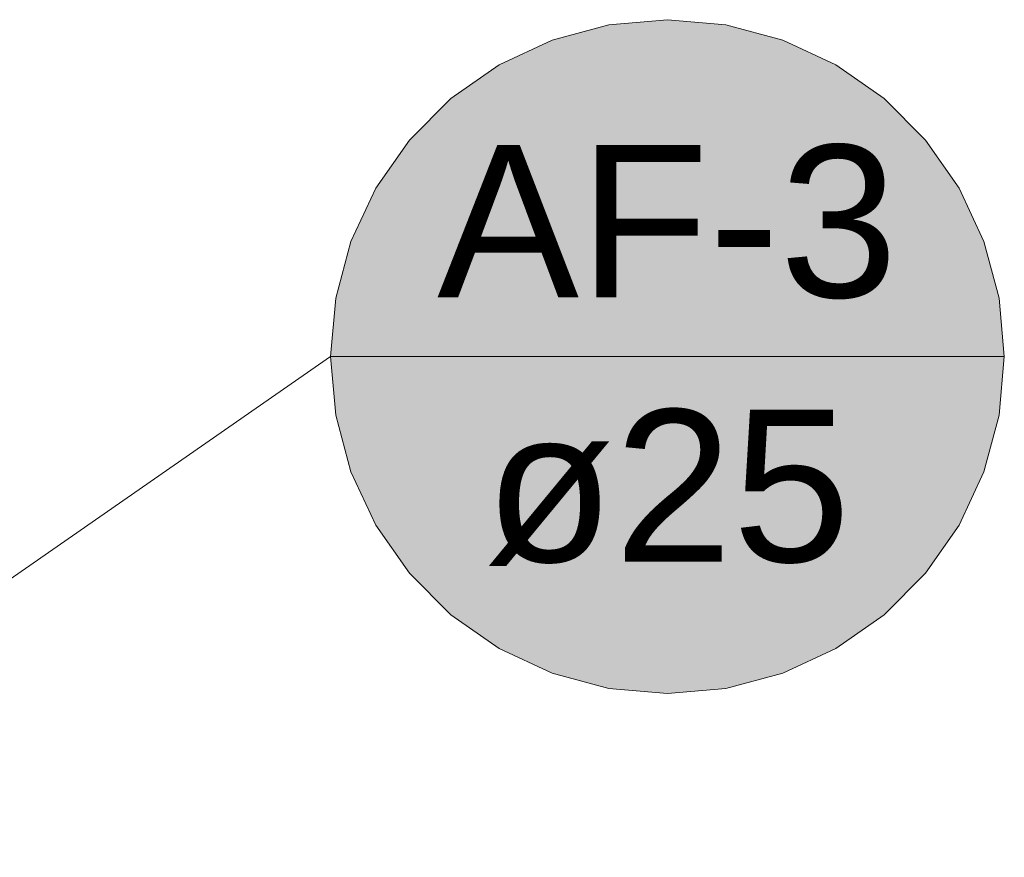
# Model space of a CAD drawing. Header units: millimetres. Extents: x 2 to 902, y -447 to 199.
# Tile 277 of 656: x 90.49 to 91.91, y 45.41 to 46.62. Entities that reach past the tile are written whole.
import ezdxf

# ---------------------------------------------------------------- set-up
doc = ezdxf.new("R2010")
doc.units = ezdxf.units.MM
doc.header["$MEASUREMENT"] = 0
doc.linetypes.add('NULL', pattern=[0])
doc.layers.add('AF-Indicação coluna', color=5, linetype='Continuous', lineweight=13)
doc.styles.add('Arial', font='arial.ttf')

msp = doc.modelspace()

# ---------------------------------------------------------------- hatches: boundary and pattern name
at = {"layer": 'AF-Indicação coluna', "linetype": 'Continuous'}
msp.add_hatch(color=161, dxfattribs=at).paths.add_polyline_path([(91.9142, 46.1317), (91.9068, 46.2162), (91.8848, 46.2982), (91.849, 46.3752), (91.8003, 46.4447), (91.7403, 46.5048), (91.6707, 46.5534), (91.5938, 46.5893), (91.5118, 46.6113), (91.4272, 46.6187), (91.3426, 46.6113), (91.2606, 46.5893), (91.1837, 46.5534), (91.1142, 46.5048), (91.0541, 46.4447), (91.0054, 46.3752), (90.9696, 46.2982), (90.9476, 46.2162), (90.9402, 46.1317), (90.9476, 46.0471), (90.9696, 45.9651), (91.0054, 45.8882), (91.0541, 45.8186), (91.1142, 45.7586), (91.1837, 45.7099), (91.2606, 45.674), (91.3426, 45.6521), (91.4272, 45.6447), (91.5118, 45.6521), (91.5938, 45.674), (91.6707, 45.7099), (91.7403, 45.7586), (91.8003, 45.8186), (91.849, 45.8882), (91.8848, 45.9651), (91.9068, 46.0471), (91.9142, 46.1317)])

# ---------------------------------------------------------------- linework, layer by layer
at = {"layer": 'AF-Indicação coluna'}
for q in [(89.8969, 45.4079), (91.9142, 46.1317)]:
    msp.add_line((90.9402, 46.1317), q, dxfattribs=at)
msp.add_lwpolyline([(91.9142, 46.1317), (91.9068, 46.2162), (91.8848, 46.2982), (91.849, 46.3752), (91.8003, 46.4447), (91.7403, 46.5048), (91.6707, 46.5534), (91.5938, 46.5893), (91.5118, 46.6113), (91.4272, 46.6187), (91.3426, 46.6113), (91.2606, 46.5893), (91.1837, 46.5534), (91.1142, 46.5048), (91.0541, 46.4447), (91.0054, 46.3752), (90.9696, 46.2982), (90.9476, 46.2162), (90.9402, 46.1317), (90.9476, 46.0471), (90.9696, 45.9651), (91.0054, 45.8882), (91.0541, 45.8186), (91.1142, 45.7586), (91.1837, 45.7099), (91.2606, 45.674), (91.3426, 45.6521), (91.4272, 45.6447), (91.5118, 45.6521), (91.5938, 45.674), (91.6707, 45.7099), (91.7403, 45.7586), (91.8003, 45.8186), (91.849, 45.8882), (91.8848, 45.9651), (91.9068, 46.0471), (91.9142, 46.1317), (91.9142, 46.1317)], dxfattribs=at)

# ---------------------------------------------------------------- texts
at = {"layer": 'AF-Indicação coluna', "linetype": 'NULL', "char_height": 0.22, "attachment_point": 8, "line_spacing_factor": 0.6, "style": 'Arial'}
for s, insert, width in [('AF-3', (91.4272, 46.2143), 1.332073), ('ø25', (91.4272, 45.8291), 1.059085)]:
    msp.add_mtext(s, dxfattribs=dict(at, insert=insert, width=width))

doc.saveas('drawing.dxf')
